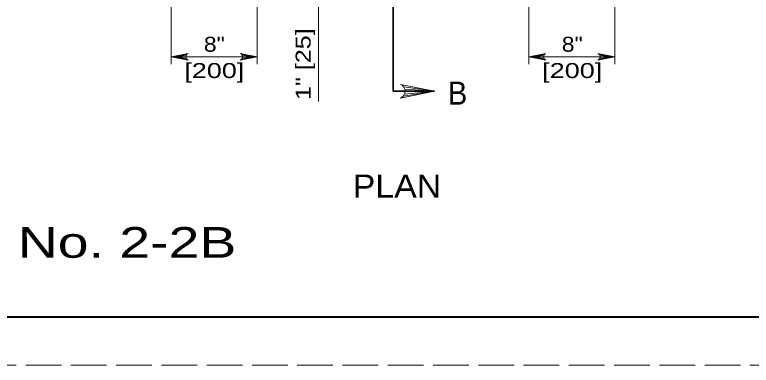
# Model space of a CAD drawing. Extents: x -410.5 to -376.5, y 1617.6 to 1661.6.
# Drawn here: x -396.41 to -388.73, y 1617.56 to 1621.21 of the extents above; entities that cross this region are included whole.
import ezdxf
from ezdxf.enums import TextEntityAlignment as Align

# ---------------------------------------------------------------- set-up
doc = ezdxf.new("R2010")
doc.units = 0
doc.header["$LTSCALE"] = 0.062
doc.linetypes.add('LONG_DASHED', pattern=[7.5, 6, -1.5])
doc.layers.add('1', color=7, linetype='Continuous', lineweight=13)

msp = doc.modelspace()

# ---------------------------------------------------------------- linework, layer by layer
at = {"layer": '1', "lineweight": 35}
for q in [(-392.4645, 1626.28775), (-392.03183, 1620.41492)]:
    msp.add_line((-392.4645, 1620.41492), q, dxfattribs=at)
at = {"layer": '1'}
for p, q in [((-393.8805, 1622.31383), (-393.8805, 1620.696)), ((-391.0485, 1622.31383), (-391.0485, 1620.696)), ((-393.24325, 1621.41433), (-393.24325, 1620.30867)), ((-394.77725, 1621.31492), (-394.77725, 1620.696)), ((-390.15167, 1621.31492), (-390.15167, 1620.696)), ((-394.617, 1620.79717), (-394.77725, 1620.77467)), ((-394.62242, 1620.786), (-394.77725, 1620.77467)), ((-394.62408, 1620.77467), (-394.77725, 1620.77467)), ((-394.62125, 1620.76033), (-394.77725, 1620.77467)), ((-394.61517, 1620.74992), (-394.77725, 1620.77467)), ((-394.04258, 1620.74992), (-393.8805, 1620.77467)), ((-394.04067, 1620.79717), (-393.8805, 1620.77467)), ((-394.0365, 1620.76033), (-393.8805, 1620.77467)), ((-394.03525, 1620.786), (-393.8805, 1620.77467)), ((-394.03367, 1620.77467), (-393.8805, 1620.77467)), ((-390.88825, 1620.79717), (-391.0485, 1620.77467)), ((-390.89367, 1620.786), (-391.0485, 1620.77467)), ((-390.89533, 1620.77467), (-391.0485, 1620.77467)), ((-390.8925, 1620.76033), (-391.0485, 1620.77467)), ((-390.88633, 1620.74992), (-391.0485, 1620.77467)), ((-390.31383, 1620.74992), (-390.15167, 1620.77467)), ((-390.31192, 1620.79717), (-390.15167, 1620.77467)), ((-390.30767, 1620.76033), (-390.15167, 1620.77467)), ((-390.3065, 1620.786), (-390.15167, 1620.77467)), ((-390.30483, 1620.77467), (-390.15167, 1620.77467)), ((-392.35225, 1620.45975), (-392.03183, 1620.41492)), ((-392.34142, 1620.43758), (-392.03183, 1620.41492)), ((-392.35608, 1620.36533), (-392.03183, 1620.41492)), ((-392.34375, 1620.38617), (-392.03183, 1620.41492)), ((-392.33808, 1620.41492), (-392.03183, 1620.41492))]:
    msp.add_line(p, q, dxfattribs=at)
at = {"layer": '1', "linetype": 'LONG_DASHED'}
msp.add_lwpolyline([(-410.45475, 1617.56183), (-376.45475, 1617.56183), (-376.45475, 1639.56183), (-410.45475, 1639.56183)], close=True, dxfattribs=at)
at = {"layer": '1', "lineweight": 25}
msp.add_lwpolyline([(-376.95475, 1618.06183), (-408.45475, 1618.06183), (-408.45475, 1639.06183)], dxfattribs=at)
at = {"layer": '1', "lineweight": 40}
msp.add_lwpolyline([(-408.45475, 1639.06183), (-376.95475, 1639.06183), (-376.95475, 1618.06183), (-408.45475, 1618.06183)], close=True, dxfattribs=at)
msp.add_lwpolyline([(-408.45475, 1639.06183), (-376.95475, 1639.06183), (-376.95475, 1618.06183), (-408.45475, 1618.06183)], close=True, dxfattribs=at)
at = {"layer": '1'}
for points in [[(-394.60025, 1620.73933), (-394.77725, 1620.77467), (-394.60025, 1620.81008)], [(-394.0575, 1620.73933), (-393.8805, 1620.77467), (-394.0575, 1620.81008)], [(-390.8715, 1620.73933), (-391.0485, 1620.77467), (-390.8715, 1620.81008)], [(-390.32867, 1620.73933), (-390.15167, 1620.77467), (-390.32867, 1620.81008)], [(-393.8805, 1620.77467), (-394.20067, 1620.77467), (-394.77725, 1620.77467)], [(-390.15167, 1620.77467), (-390.47183, 1620.77467), (-391.0485, 1620.77467)], [(-392.38583, 1620.34417), (-392.03183, 1620.41492), (-392.38583, 1620.48575)]]:
    msp.add_lwpolyline(points, dxfattribs=at)
for centre, radius, start, end in [((-394.58597, 1620.77475), 0.0382, 112.08782, 247.91395), ((-394.07176, 1620.77475), 0.0382, 292.08605, 67.91218), ((-390.85717, 1620.77475), 0.0382, 112.08782, 247.91395), ((-390.34296, 1620.77475), 0.0382, 292.08605, 67.91218), ((-392.41438, 1620.415), 0.0764, 292.08605, 67.91218)]:
    msp.add_arc(centre, radius, start, end, dxfattribs=at)

# ---------------------------------------------------------------- texts
at = {"layer": '1', "width": 1.25}
msp.add_text('1" [25]', height=0.156, rotation=90, dxfattribs=at).set_placement((-393.324, 1620.32517))
at = {"layer": '1'}
for s, height, width, p in [('8"', 0.156, 1.15, (-394.328, 1620.82675)), ('8"', 0.156, 1.15, (-390.59608, 1620.82675)), ('[200]', 0.156, 1.35, (-394.328, 1620.55275)), ('[200]', 0.156, 1.35, (-390.59608, 1620.55275)), ('B', 0.24, 0.95, (-391.79208, 1620.27583)), ('CATCH BASIN No. 2-2B', 0.32, 1.35, (-397.26038, 1618.68117))]:
    msp.add_text(s, height=height, dxfattribs=dict(at, width=width)).set_placement(p, align=Align.CENTER)
at = {"layer": '1', "width": 1.1}
msp.add_text('PLAN', height=0.24, dxfattribs=at).set_placement((-392.88458, 1619.30808))

doc.saveas('drawing.dxf')
